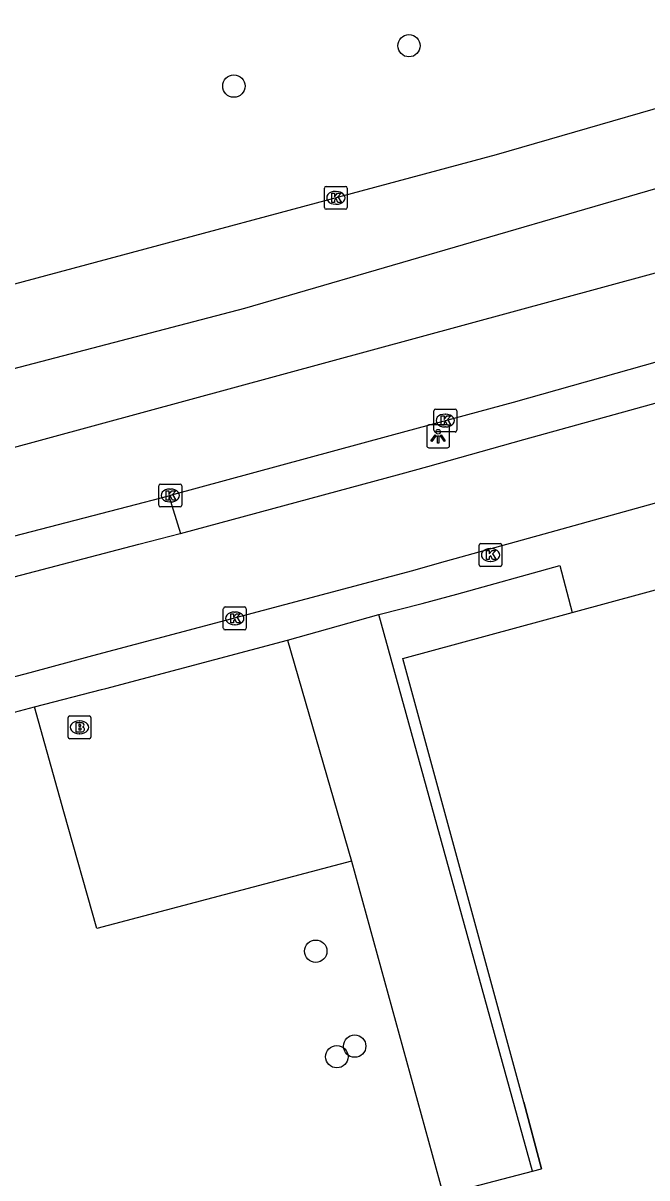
# Model space of a CAD drawing. Extents: x 161477 to 163040, y 383680 to 384868.
# Drawn here: x 162632.4 to 162659.7, y 384088.5 to 384139 of the extents above; entities that cross this region are included whole.
import ezdxf

# ---------------------------------------------------------------- set-up
doc = ezdxf.new("R2010")
doc.units = 0
for name, color, linetype in [('IMGEO_Berm_open', 7, 'Continuous'), ('IMGEO_Boom', 7, 'Continuous'), ('IMGEO_Brandkraan', 7, 'Continuous'), ('IMGEO_Fietspad_gesloten', 7, 'Continuous'), ('IMGEO_Groenvoorziening', 7, 'Continuous'), ('IMGEO_Hek', 7, 'Continuous'), ('IMGEO_Kolk', 7, 'Continuous'), ('IMGEO_Lichtpunt', 7, 'Continuous'), ('IMGEO_Parkeervlak_halfverhard', 7, 'Continuous'), ('IMGEO_Rijbaan_lokaal_gesloten', 7, 'Continuous'), ('IMGEO_Rijbaan_lokaal_open', 7, 'Continuous'), ('IMGEO_Voetpad_open', 7, 'Continuous')]:
    doc.layers.add(name, color=color, linetype=linetype)

msp = doc.modelspace()

# ---------------------------------------------------------------- linework, layer by layer
at = {"layer": 'IMGEO_Berm_open'}
msp.add_lwpolyline([(162638.79, 384118.336), (162639.308, 384116.69)], dxfattribs=at)
at = {"layer": 'IMGEO_Boom'}
for centre in [(162649.283, 384138.011), (162641.636, 384136.247), (162645.21, 384098.436), (162646.911, 384094.286), (162646.132, 384093.825)]:
    msp.add_circle(centre, 0.489, dxfattribs=at)
at = {"layer": 'IMGEO_Brandkraan'}
for p, q in [((162634.391, 384107.795), (162634.391, 384108.647)), ((162634.466, 384108.721), (162635.318, 384108.721)), ((162635.392, 384108.647), (162635.392, 384107.795)), ((162634.879, 384108.501), (162634.904, 384108.501)), ((162635.318, 384107.721), (162634.466, 384107.721)), ((162634.902, 384107.941), (162634.877, 384107.941))]:
    msp.add_line(p, q, dxfattribs=at)
for points in [[(162634.391, 384107.795), (162634.391, 384108.647)], [(162634.466, 384108.721), (162635.318, 384108.721)], [(162635.392, 384108.647), (162635.392, 384107.795)], [(162634.739, 384108.421), (162634.739, 384108.021), (162634.952, 384108.021)], [(162634.97, 384108.421), (162634.739, 384108.421)], [(162634.918, 384108.34), (162634.864, 384108.34), (162634.864, 384108.264)], [(162634.864, 384108.264), (162634.917, 384108.264)], [(162634.926, 384108.188), (162634.864, 384108.188), (162634.864, 384108.107)], [(162634.864, 384108.107), (162634.926, 384108.107)], [(162635.318, 384107.721), (162634.466, 384107.721)]]:
    msp.add_lwpolyline(points, dxfattribs=at)
for centre, radius, start, end in [((162634.468, 384108.645), 0.0765, 91.552, 178.448), ((162634.468, 384108.645), 0.0765, 91.552, 178.448), ((162635.316, 384108.645), 0.0765, 1.552, 88.448), ((162635.316, 384108.645), 0.0765, 1.552, 88.448), ((162634.919, 384108.302), 0.0379, 267.8285, 90.9355), ((162634.927, 384108.147), 0.0404, 269.8759, 90.5077), ((162634.974, 384108.276), 0.145, 59.4692, 91.5367), ((162634.999, 384108.323), 0.0922, 285.5137, 58.1501), ((162635.004, 384108.131), 0.105, 301.3115, 78.989), ((162634.468, 384107.797), 0.0765, 181.552, 268.448), ((162634.468, 384107.797), 0.0765, 181.552, 268.448), ((162634.958, 384108.272), 0.251, 268.6676, 293.5347), ((162635.316, 384107.797), 0.0765, 271.552, 358.448), ((162635.316, 384107.797), 0.0765, 271.552, 358.448)]:
    msp.add_arc(centre, radius, start, end, dxfattribs=at)
for centre, major_axis, ratio, start_param, end_param in [((162634.878, 384108.221), (-0.387, 0.002), 0.722429, 4.712389, 7.853982), ((162634.903, 384108.221), (-0.39, 0.002), 0.717154, 1.570796, 4.712389)]:
    msp.add_ellipse(centre, major_axis=major_axis, ratio=ratio, start_param=start_param, end_param=end_param, dxfattribs=at)
at = {"layer": 'IMGEO_Fietspad_gesloten'}
for points in [[(162639.308, 384116.69), (162648.941, 384119.295), (162650.1, 384119.613), (162654.297, 384120.805), (162663.823, 384123.443), (162668.763, 384124.811), (162669.489, 384125.014)], [(162622.181, 384107.853), (162632.735, 384110.62), (162635.482, 384111.353), (162649.454, 384115.076), (162650.619, 384115.406), (162655.45, 384116.754), (162664.926, 384119.382), (162674.734, 384122.101), (162676.06, 384122.471), (162676.776, 384122.41)], [(162618.694, 384111.319), (162628.414, 384113.844), (162637.487, 384116.224), (162639.292, 384116.686), (162639.308, 384116.69)]]:
    msp.add_lwpolyline(points, dxfattribs=at)
at = {"layer": 'IMGEO_Groenvoorziening'}
msp.add_lwpolyline([(162654.684, 384088.826), (162655.073, 384088.928), (162654.299, 384091.831), (162649.017, 384111.229), (162656.414, 384113.241)], dxfattribs=at)
at = {"layer": 'IMGEO_Hek'}
for points in [[(162656.414, 384113.241), (162665.894, 384115.821)], [(162654.299, 384091.831), (162649.017, 384111.229), (162656.414, 384113.241)], [(162654.299, 384091.831), (162655.073, 384088.928)], [(162654.684, 384088.826), (162655.073, 384088.928)], [(162650.769, 384087.798), (162654.684, 384088.826)]]:
    msp.add_lwpolyline(points, dxfattribs=at)
at = {"layer": 'IMGEO_Kolk'}
for p, q in [((162645.588, 384130.936), (162645.588, 384131.788)), ((162645.663, 384131.862), (162646.515, 384131.862)), ((162646.589, 384131.788), (162646.589, 384130.936)), ((162646.076, 384131.642), (162646.101, 384131.642)), ((162646.515, 384130.862), (162645.663, 384130.862)), ((162646.099, 384131.082), (162646.074, 384131.082)), ((162650.368, 384121.202), (162650.368, 384122.054)), ((162650.443, 384122.128), (162651.295, 384122.128)), ((162650.856, 384121.908), (162650.881, 384121.908)), ((162651.369, 384122.054), (162651.369, 384121.202)), ((162650.879, 384121.348), (162650.854, 384121.348)), ((162651.295, 384121.128), (162650.443, 384121.128)), ((162638.355, 384117.927), (162638.355, 384118.779)), ((162638.43, 384118.853), (162639.282, 384118.853)), ((162639.356, 384118.779), (162639.356, 384117.927)), ((162638.843, 384118.633), (162638.868, 384118.633)), ((162639.282, 384117.853), (162638.43, 384117.853)), ((162638.866, 384118.073), (162638.841, 384118.073)), ((162652.343, 384115.327), (162652.343, 384116.179)), ((162652.418, 384116.253), (162653.27, 384116.253)), ((162653.344, 384116.179), (162653.344, 384115.327)), ((162652.831, 384116.033), (162652.856, 384116.033)), ((162653.27, 384115.253), (162652.418, 384115.253)), ((162652.854, 384115.473), (162652.829, 384115.473)), ((162641.174, 384112.554), (162641.174, 384113.406)), ((162641.249, 384113.48), (162642.101, 384113.48)), ((162641.662, 384113.26), (162641.687, 384113.26)), ((162642.175, 384113.406), (162642.175, 384112.554)), ((162641.685, 384112.7), (162641.66, 384112.7)), ((162642.101, 384112.48), (162641.249, 384112.48))]:
    msp.add_line(p, q, dxfattribs=at)
for points in [[(162645.588, 384130.936), (162645.588, 384131.788)], [(162645.663, 384131.862), (162646.515, 384131.862)], [(162646.589, 384131.788), (162646.589, 384130.936)], [(162645.909, 384131.562), (162646.032, 384131.562), (162646.032, 384131.411), (162646.162, 384131.562), (162646.326, 384131.562), (162646.18, 384131.411), (162646.333, 384131.162), (162646.181, 384131.162), (162646.096, 384131.326), (162646.032, 384131.259), (162646.032, 384131.162), (162645.909, 384131.162), (162645.909, 384131.562)], [(162646.515, 384130.862), (162645.663, 384130.862)], [(162650.368, 384121.202), (162650.368, 384122.054)], [(162650.443, 384122.128), (162651.295, 384122.128)], [(162650.689, 384121.828), (162650.812, 384121.828), (162650.812, 384121.677), (162650.942, 384121.828), (162651.106, 384121.828), (162650.96, 384121.677), (162651.113, 384121.428), (162650.961, 384121.428), (162650.876, 384121.592), (162650.812, 384121.525), (162650.812, 384121.428), (162650.689, 384121.428), (162650.689, 384121.828)], [(162651.369, 384122.054), (162651.369, 384121.202)], [(162651.295, 384121.128), (162650.443, 384121.128)], [(162638.355, 384117.927), (162638.355, 384118.779)], [(162638.43, 384118.853), (162639.282, 384118.853)], [(162639.356, 384118.779), (162639.356, 384117.927)], [(162638.676, 384118.553), (162638.799, 384118.553), (162638.799, 384118.402), (162638.929, 384118.553), (162639.093, 384118.553), (162638.947, 384118.402), (162639.1, 384118.153), (162638.948, 384118.153), (162638.863, 384118.317), (162638.799, 384118.25), (162638.799, 384118.153), (162638.676, 384118.153), (162638.676, 384118.553)], [(162639.282, 384117.853), (162638.43, 384117.853)], [(162652.343, 384115.327), (162652.343, 384116.179)], [(162652.418, 384116.253), (162653.27, 384116.253)], [(162653.344, 384116.179), (162653.344, 384115.327)], [(162652.664, 384115.953), (162652.787, 384115.953), (162652.787, 384115.802), (162652.917, 384115.953), (162653.081, 384115.953), (162652.935, 384115.802), (162653.088, 384115.553), (162652.936, 384115.553), (162652.851, 384115.717), (162652.787, 384115.65), (162652.787, 384115.553), (162652.664, 384115.553), (162652.664, 384115.953)], [(162653.27, 384115.253), (162652.418, 384115.253)], [(162641.174, 384112.554), (162641.174, 384113.406)], [(162641.249, 384113.48), (162642.101, 384113.48)], [(162641.495, 384113.18), (162641.618, 384113.18), (162641.618, 384113.029), (162641.748, 384113.18), (162641.912, 384113.18), (162641.766, 384113.029), (162641.919, 384112.78), (162641.767, 384112.78), (162641.682, 384112.944), (162641.618, 384112.877), (162641.618, 384112.78), (162641.495, 384112.78), (162641.495, 384113.18)], [(162642.175, 384113.406), (162642.175, 384112.554)], [(162642.101, 384112.48), (162641.249, 384112.48)]]:
    msp.add_lwpolyline(points, dxfattribs=at)
for centre, start, end in [((162645.665, 384131.786), 91.552, 178.448), ((162645.665, 384131.786), 91.552, 178.448), ((162646.513, 384131.786), 1.552, 88.448), ((162646.513, 384131.786), 1.552, 88.448), ((162645.665, 384130.938), 181.552, 268.448), ((162645.665, 384130.938), 181.552, 268.448), ((162646.513, 384130.938), 271.552, 358.448), ((162646.513, 384130.938), 271.552, 358.448), ((162650.445, 384122.052), 91.552, 178.448), ((162650.445, 384122.052), 91.552, 178.448), ((162651.293, 384122.052), 1.552, 88.448), ((162651.293, 384122.052), 1.552, 88.448), ((162650.445, 384121.204), 181.552, 268.448), ((162650.445, 384121.204), 181.552, 268.448), ((162651.293, 384121.204), 271.552, 358.448), ((162651.293, 384121.204), 271.552, 358.448), ((162638.432, 384118.777), 91.552, 178.448), ((162638.432, 384118.777), 91.552, 178.448), ((162639.28, 384118.777), 1.552, 88.448), ((162639.28, 384118.777), 1.552, 88.448), ((162638.432, 384117.929), 181.552, 268.448), ((162638.432, 384117.929), 181.552, 268.448), ((162639.28, 384117.929), 271.552, 358.448), ((162639.28, 384117.929), 271.552, 358.448), ((162652.42, 384116.177), 91.552, 178.448), ((162652.42, 384116.177), 91.552, 178.448), ((162653.268, 384116.177), 1.552, 88.448), ((162653.268, 384116.177), 1.552, 88.448), ((162652.42, 384115.329), 181.552, 268.448), ((162652.42, 384115.329), 181.552, 268.448), ((162653.268, 384115.329), 271.552, 358.448), ((162653.268, 384115.329), 271.552, 358.448), ((162641.251, 384113.404), 91.552, 178.448), ((162641.251, 384113.404), 91.552, 178.448), ((162642.099, 384113.404), 1.552, 88.448), ((162642.099, 384113.404), 1.552, 88.448), ((162641.251, 384112.556), 181.552, 268.448), ((162641.251, 384112.556), 181.552, 268.448), ((162642.099, 384112.556), 271.552, 358.448), ((162642.099, 384112.556), 271.552, 358.448)]:
    msp.add_arc(centre, 0.0765, start, end, dxfattribs=at)
for centre, major_axis, ratio, start_param, end_param in [((162646.075, 384131.362), (-0.387, 0.002), 0.722429, 4.712389, 7.853982), ((162646.1, 384131.362), (-0.39, 0.002), 0.717154, 1.570796, 4.712389), ((162650.855, 384121.628), (-0.387, 0.002), 0.722429, 4.712389, 7.853982), ((162650.88, 384121.628), (-0.39, 0.002), 0.717154, 1.570796, 4.712389), ((162638.842, 384118.353), (-0.387, 0.002), 0.722429, 4.712389, 7.853982), ((162638.867, 384118.353), (-0.39, 0.002), 0.717154, 1.570796, 4.712389), ((162652.83, 384115.753), (-0.387, 0.002), 0.722429, 4.712389, 7.853982), ((162652.855, 384115.753), (-0.39, 0.002), 0.717154, 1.570796, 4.712389), ((162641.661, 384112.98), (-0.387, 0.002), 0.722429, 4.712389, 7.853982), ((162641.686, 384112.98), (-0.39, 0.002), 0.717154, 1.570796, 4.712389)]:
    msp.add_ellipse(centre, major_axis=major_axis, ratio=ratio, start_param=start_param, end_param=end_param, dxfattribs=at)
at = {"layer": 'IMGEO_Lichtpunt'}
for p, q in [((162650.057, 384121.34), (162650.057, 384120.533)), ((162650.057, 384121.34), (162650.057, 384120.533)), ((162650.959, 384121.435), (162650.151, 384121.435)), ((162650.959, 384121.435), (162650.151, 384121.435)), ((162651.053, 384120.533), (162651.053, 384121.34)), ((162651.053, 384120.533), (162651.053, 384121.34)), ((162650.151, 384120.439), (162650.959, 384120.439)), ((162650.151, 384120.439), (162650.959, 384120.439))]:
    msp.add_line(p, q, dxfattribs=at)
for points in [[(162650.431, 384121.004), (162650.47, 384120.976), (162650.282, 384120.714), (162650.244, 384120.741), (162650.431, 384121.004)], [(162650.533, 384120.956), (162650.58, 384120.956), (162650.58, 384120.634), (162650.533, 384120.634), (162650.533, 384120.956)], [(162650.643, 384120.976), (162650.681, 384121.003), (162650.868, 384120.741), (162650.829, 384120.713), (162650.643, 384120.976)]]:
    msp.add_lwpolyline(points, dxfattribs=at)
msp.add_circle((162650.556, 384121.138), 0.0994, dxfattribs=at)
for centre, start, end in [((162650.151, 384121.34), 90, 180), ((162650.151, 384121.34), 90, 180), ((162650.959, 384121.34), 0, 90), ((162650.959, 384121.34), 0, 90), ((162650.151, 384120.533), 180, 270), ((162650.151, 384120.533), 180, 270), ((162650.959, 384120.533), 270, 0), ((162650.959, 384120.533), 270, 360)]:
    msp.add_arc(centre, 0.0946, start, end, dxfattribs=at)
at = {"layer": 'IMGEO_Parkeervlak_halfverhard'}
msp.add_lwpolyline([(162646.776, 384102.377), (162635.654, 384099.426), (162634.214, 384104.529), (162632.931, 384109.111)], dxfattribs=at)
at = {"layer": 'IMGEO_Rijbaan_lokaal_gesloten'}
for points in [[(162609.421, 384117.982), (162642.12, 384126.533), (162675.719, 384136.324), (162712.879, 384147.672), (162738.69, 384156.795), (162766.949, 384166.808), (162790.535, 384176.153), (162811.896, 384183.719), (162833.796, 384184.545)], [(162837.879, 384180.597), (162811.674, 384179.936), (162768.062, 384163.915), (162722.002, 384147.227), (162669.934, 384130.761), (162609.236, 384114.248)], [(162675.824, 384139.822), (162653.097, 384133.241), (162630.84, 384127.269), (162624.316, 384125.348)], [(162667.569, 384126.325), (162663.369, 384125.113), (162653.838, 384122.42), (162649.683, 384121.292), (162648.447, 384120.958), (162638.856, 384118.353), (162638.79, 384118.336)], [(162620.162, 384113.502), (162637.008, 384117.872), (162638.79, 384118.336)]]:
    msp.add_lwpolyline(points, dxfattribs=at)
at = {"layer": 'IMGEO_Rijbaan_lokaal_open'}
for points in [[(162643.973, 384112.033), (162647.967, 384113.145)], [(162654.684, 384088.826), (162647.967, 384113.145)], [(162643.973, 384112.033), (162646.776, 384102.377)], [(162646.776, 384102.377), (162650.769, 384087.798)], [(162650.769, 384087.798), (162654.684, 384088.826)]]:
    msp.add_lwpolyline(points, dxfattribs=at)
at = {"layer": 'IMGEO_Voetpad_open'}
for points in [[(162656.414, 384113.241), (162665.894, 384115.821)], [(162647.967, 384113.145), (162649.863, 384113.625), (162651.375, 384114.043), (162655.867, 384115.289), (162656.414, 384113.241)], [(162632.931, 384109.111), (162635.853, 384109.878), (162636.037, 384109.915), (162643.973, 384112.033)], [(162621.991, 384106.209), (162632.931, 384109.111)]]:
    msp.add_lwpolyline(points, dxfattribs=at)

doc.saveas('drawing.dxf')
